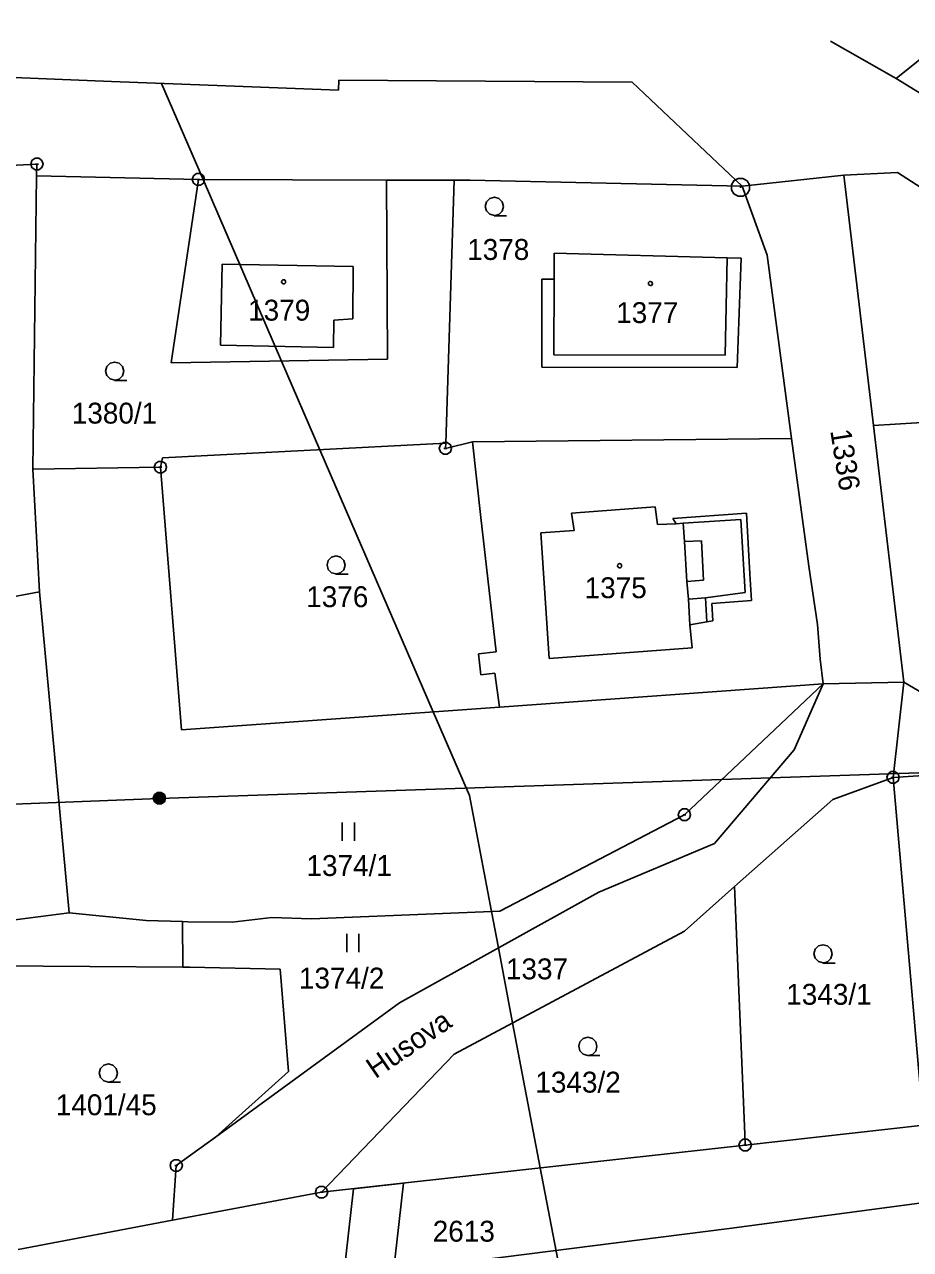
# Model space of a CAD drawing. Extents: x -806774 to -803680, y -1151731 to -1150053.
# Drawn here: x -804747.2 to -804675.1, y -1150515.4 to -1150415.7 of the extents above; entities that cross this region are included whole.
import ezdxf

# ---------------------------------------------------------------- set-up
doc = ezdxf.new("R2010")
doc.units = 0
for name, color, linetype in [('1', 7, 'Continuous'), ('11', 7, 'Continuous'), ('12', 7, 'Continuous'), ('13', 7, 'Continuous'), ('2', 7, 'Continuous'), ('3', 7, 'Continuous'), ('4', 7, 'Continuous'), ('5', 7, 'Continuous'), ('6', 7, 'Continuous'), ('7', 7, 'Continuous'), ('8', 7, 'Continuous')]:
    doc.layers.add(name, color=color, linetype=linetype)

msp = doc.modelspace()

# ---------------------------------------------------------------- linework, layer by layer
at = {"layer": '1'}
for p, q in [((-804676.25, -1150420.14), (-804670.83, -1150415.74)), ((-804681.62, -1150417.09), (-804676.44, -1150420.03)), ((-804740.13, -1150420.37), (-804749.44, -1150420.01)), ((-804740.13, -1150420.37), (-804730.83, -1150420.73)), ((-804730.83, -1150420.73), (-804721.66, -1150421.08)), ((-804721.66, -1150421.08), (-804721.63, -1150420.28)), ((-804697.76, -1150420.42), (-804721.63, -1150420.28)), ((-804688.79, -1150428.9), (-804697.76, -1150420.42)), ((-804676.44, -1150420.03), (-804676.25, -1150420.14)), ((-804670.86, -1150423.46), (-804676.25, -1150420.14)), ((-804770.17, -1150428.36), (-804746.2, -1150427.11)), ((-804746.23, -1150428.06), (-804746.2, -1150427.11)), ((-804688.79, -1150428.9), (-804680.52, -1150428)), ((-804680.52, -1150428), (-804676.16, -1150427.79)), ((-804678.11, -1150448.38), (-804680.52, -1150428)), ((-804655.59, -1150440.95), (-804676.16, -1150427.79)), ((-804746.23, -1150428.06), (-804746.54, -1150451.93)), ((-804733.05, -1150428.36), (-804746.23, -1150428.06)), ((-804733.05, -1150428.36), (-804735.28, -1150443.28)), ((-804717.75, -1150428.4), (-804733.05, -1150428.36)), ((-804717.75, -1150428.4), (-804712.23, -1150428.42)), ((-804717.75, -1150428.4), (-804717.67, -1150442.98)), ((-804712.93, -1150449.81), (-804712.23, -1150428.42)), ((-804710.95, -1150428.42), (-804712.23, -1150428.42)), ((-804688.79, -1150428.9), (-804710.95, -1150428.42)), ((-804688.79, -1150428.9), (-804686.75, -1150434.51)), ((-804704.09, -1150434.34), (-804704.1, -1150436.47)), ((-804690.01, -1150434.74), (-804704.09, -1150434.34)), ((-804688.87, -1150434.77), (-804690.01, -1150434.74)), ((-804689.21, -1150443.66), (-804688.87, -1150434.77)), ((-804686.75, -1150434.51), (-804684.79, -1150449.44)), ((-804705.1, -1150436.47), (-804705.11, -1150443.63)), ((-804704.1, -1150436.47), (-804705.1, -1150436.47)), ((-804717.67, -1150442.98), (-804735.28, -1150443.28)), ((-804705.11, -1150443.63), (-804689.21, -1150443.66)), ((-804678.11, -1150448.38), (-804663.96, -1150447.53)), ((-804675.65, -1150469.27), (-804678.11, -1150448.38)), ((-804712.93, -1150449.81), (-804735.98, -1150451.02)), ((-804710.75, -1150449.7), (-804712.95, -1150450.24)), ((-804712.95, -1150450.24), (-804712.93, -1150449.81)), ((-804710.75, -1150449.7), (-804684.79, -1150449.44)), ((-804710.06, -1150455.87), (-804710.75, -1150449.7)), ((-804684.79, -1150449.44), (-804683.38, -1150459.83)), ((-804746.54, -1150451.93), (-804736.15, -1150451.78)), ((-804746.54, -1150451.93), (-804746, -1150461.9)), ((-804736.15, -1150451.78), (-804735.98, -1150451.02)), ((-804734.44, -1150473.15), (-804736.15, -1150451.78)), ((-804708.82, -1150466.81), (-804710.06, -1150455.87)), ((-804683.38, -1150459.83), (-804682.67, -1150464.56)), ((-804759.6, -1150464.51), (-804746, -1150461.9)), ((-804746, -1150461.9), (-804743.58, -1150488.04)), ((-804682.45, -1150467.4), (-804682.67, -1150464.56)), ((-804710.25, -1150466.97), (-804708.82, -1150466.81)), ((-804710.06, -1150468.67), (-804710.25, -1150466.97)), ((-804682.2, -1150469.39), (-804682.45, -1150467.4)), ((-804708.92, -1150468.54), (-804710.06, -1150468.67)), ((-804708.92, -1150468.54), (-804708.56, -1150471.29)), ((-804682.2, -1150469.39), (-804708.56, -1150471.29)), ((-804693.49, -1150480.06), (-804682.2, -1150469.39)), ((-804682.2, -1150469.39), (-804684.56, -1150474.78)), ((-804682.2, -1150469.39), (-804675.65, -1150469.27)), ((-804675.65, -1150469.27), (-804676.51, -1150477.02)), ((-804675.65, -1150469.27), (-804672.2, -1150471.3)), ((-804708.56, -1150471.29), (-804734.44, -1150473.15)), ((-804684.56, -1150474.78), (-804691.04, -1150482.4)), ((-804661.91, -1150476.04), (-804676.51, -1150477.02)), ((-804681.43, -1150478.82), (-804676.51, -1150477.02)), ((-804676.51, -1150477.02), (-804674.03, -1150505.33)), ((-804689.41, -1150485.9), (-804681.43, -1150478.82)), ((-804708.52, -1150487.91), (-804693.49, -1150480.06)), ((-804700.46, -1150486.35), (-804691.04, -1150482.4)), ((-804716.68, -1150495.36), (-804700.46, -1150486.35)), ((-804693.5, -1150489.53), (-804689.41, -1150485.9)), ((-804688.56, -1150506.71), (-804689.41, -1150485.9)), ((-804743.58, -1150488.04), (-804751.05, -1150489)), ((-804743.58, -1150488.04), (-804737.31, -1150488.66)), ((-804737.31, -1150488.66), (-804734.35, -1150488.75)), ((-804734.35, -1150488.75), (-804733.93, -1150488.77)), ((-804734.35, -1150488.75), (-804734.33, -1150492.45)), ((-804733.93, -1150488.77), (-804730.3, -1150488.79)), ((-804730.3, -1150488.79), (-804727.07, -1150488.42)), ((-804727.07, -1150488.42), (-804723.84, -1150488.54)), ((-804723.84, -1150488.54), (-804708.52, -1150487.91)), ((-804712.24, -1150499.55), (-804693.5, -1150489.53)), ((-804734.33, -1150492.45), (-804749.71, -1150492.36)), ((-804733.75, -1150492.46), (-804734.33, -1150492.45)), ((-804733.75, -1150492.46), (-804726.41, -1150492.61)), ((-804726.41, -1150492.61), (-804725.72, -1150500.94)), ((-804716.68, -1150495.36), (-804731.68, -1150506.29)), ((-804723.03, -1150510.78), (-804712.24, -1150499.55)), ((-804725.72, -1150500.94), (-804731.68, -1150506.29)), ((-804688.55, -1150506.95), (-804674.03, -1150505.33)), ((-804731.68, -1150506.29), (-804734.86, -1150508.61)), ((-804688.55, -1150506.95), (-804688.56, -1150506.71)), ((-804688.55, -1150506.95), (-804723.03, -1150510.78)), ((-804734.86, -1150508.61), (-804735.17, -1150513.06)), ((-804735.17, -1150513.06), (-804723.03, -1150510.78)), ((-804735.17, -1150513.06), (-804747.72, -1150515.43))]:
    msp.add_line(p, q, dxfattribs=at)
at = {"layer": '11'}
for points in [[(-804723.17, -1150450.35), (-804726.3, -1150443.13), (-804732.68, -1150428.36), (-804736.07, -1150420.53), (-804736.071, -1150420.527)], [(-804712.5, -1150636), (-804702, -1150604.05), (-804701.03, -1150601.09), (-804701, -1150601), (-804702, -1150574.5), (-804700.81, -1150561.44), (-804700.49, -1150557.9), (-804699.87, -1150551.02), (-804699, -1150541.5), (-804700.28, -1150534.79), (-804701.18, -1150530.07), (-804702.89, -1150521.08), (-804705.23, -1150508.8), (-804707.48, -1150497), (-804708.64, -1150490.89), (-804709.2, -1150487.94), (-804711, -1150478.5), (-804713.95, -1150471.68), (-804723.17, -1150450.35)]]:
    msp.add_lwpolyline(points, dxfattribs=at)
at = {"layer": '12'}
for p, q in [((-804704.09, -1150434.34), (-804704.1, -1150436.47)), ((-804690.01, -1150434.74), (-804704.09, -1150434.34)), ((-804690.19, -1150442.65), (-804690.01, -1150434.74)), ((-804731.26, -1150441.85), (-804731.12, -1150435.25)), ((-804731.12, -1150435.25), (-804720.47, -1150435.44)), ((-804720.47, -1150435.44), (-804720.48, -1150439.69)), ((-804704.1, -1150436.47), (-804704.12, -1150442.63)), ((-804722.07, -1150442.04), (-804722.03, -1150439.8)), ((-804722.03, -1150439.8), (-804720.48, -1150439.69)), ((-804731.26, -1150441.85), (-804722.07, -1150442.04)), ((-804704.12, -1150442.63), (-804690.19, -1150442.65)), ((-804702.69, -1150455.5), (-804695.87, -1150455)), ((-804702.47, -1150456.92), (-804702.69, -1150455.5)), ((-804695.87, -1150455), (-804695.69, -1150456.44)), ((-804695.69, -1150456.44), (-804694.16, -1150456.37)), ((-804694.16, -1150456.37), (-804693.61, -1150456.33)), ((-804693.48, -1150457.82), (-804693.61, -1150456.33)), ((-804705.18, -1150457.11), (-804702.47, -1150456.92)), ((-804704.52, -1150467.35), (-804705.18, -1150457.11)), ((-804693.48, -1150457.82), (-804693.3, -1150461.06)), ((-804693.3, -1150461.06), (-804693.16, -1150462.5)), ((-804693.16, -1150462.5), (-804693.07, -1150464.61)), ((-804693.07, -1150464.61), (-804692.87, -1150466.46)), ((-804692.87, -1150466.46), (-804704.52, -1150467.35))]:
    msp.add_line(p, q, dxfattribs=at)
at = {"layer": '13'}
for p, q in [((-804721.84, -1150522.84), (-804720.43, -1150510.49)), ((-804720.43, -1150510.49), (-804716.36, -1150510.04)), ((-804716.36, -1150510.04), (-804717.79, -1150522.46))]:
    msp.add_line(p, q, dxfattribs=at)
at = {"layer": '3'}
for p, q in [((-804721.35, -1150480.68), (-804721.35, -1150482.18)), ((-804720.35, -1150482.18), (-804720.35, -1150480.68)), ((-804720.99, -1150489.74), (-804720.99, -1150491.24)), ((-804719.99, -1150491.24), (-804719.99, -1150489.74))]:
    msp.add_line(p, q, dxfattribs=at)
for points in [[(-804708.96, -1150431.28), (-804709.34, -1150431.18), (-804709.61, -1150430.91), (-804709.71, -1150430.54), (-804709.61, -1150430.17), (-804709.34, -1150429.9), (-804708.97, -1150429.8), (-804708.6, -1150429.9), (-804708.33, -1150430.17), (-804708.23, -1150430.55), (-804708.33, -1150430.93), (-804708.6, -1150431.2), (-804708.98, -1150431.3), (-804707.98, -1150431.3)], [(-804739.86, -1150444.69), (-804740.24, -1150444.59), (-804740.51, -1150444.32), (-804740.61, -1150443.95), (-804740.51, -1150443.58), (-804740.24, -1150443.31), (-804739.87, -1150443.21), (-804739.5, -1150443.31), (-804739.23, -1150443.58), (-804739.13, -1150443.96), (-804739.23, -1150444.34), (-804739.5, -1150444.61), (-804739.88, -1150444.71), (-804738.88, -1150444.71)], [(-804721.84, -1150460.46), (-804722.22, -1150460.36), (-804722.49, -1150460.09), (-804722.59, -1150459.72), (-804722.49, -1150459.35), (-804722.22, -1150459.08), (-804721.85, -1150458.98), (-804721.48, -1150459.08), (-804721.21, -1150459.35), (-804721.11, -1150459.73), (-804721.21, -1150460.11), (-804721.48, -1150460.38), (-804721.86, -1150460.48), (-804720.86, -1150460.48)], [(-804682.21, -1150492.11), (-804682.59, -1150492.01), (-804682.86, -1150491.74), (-804682.96, -1150491.37), (-804682.86, -1150491), (-804682.59, -1150490.73), (-804682.22, -1150490.63), (-804681.85, -1150490.73), (-804681.58, -1150491), (-804681.48, -1150491.38), (-804681.58, -1150491.76), (-804681.85, -1150492.03), (-804682.23, -1150492.13), (-804681.23, -1150492.13)], [(-804701.35, -1150499.64), (-804701.73, -1150499.54), (-804702, -1150499.27), (-804702.1, -1150498.9), (-804702, -1150498.53), (-804701.73, -1150498.26), (-804701.36, -1150498.16), (-804700.99, -1150498.26), (-804700.72, -1150498.53), (-804700.62, -1150498.91), (-804700.72, -1150499.29), (-804700.99, -1150499.56), (-804701.37, -1150499.66), (-804700.37, -1150499.66)], [(-804740.38, -1150501.81), (-804740.76, -1150501.71), (-804741.03, -1150501.44), (-804741.13, -1150501.07), (-804741.03, -1150500.7), (-804740.76, -1150500.43), (-804740.39, -1150500.33), (-804740.02, -1150500.43), (-804739.75, -1150500.7), (-804739.65, -1150501.08), (-804739.75, -1150501.46), (-804740.02, -1150501.73), (-804740.4, -1150501.83), (-804739.4, -1150501.83)]]:
    msp.add_lwpolyline(points, dxfattribs=at)
at = {"layer": '4'}
for p, q in [((-804690.19, -1150442.65), (-804690.01, -1150434.74)), ((-804731.26, -1150441.85), (-804731.12, -1150435.25)), ((-804731.12, -1150435.25), (-804720.47, -1150435.44)), ((-804720.47, -1150435.44), (-804720.48, -1150439.69)), ((-804704.1, -1150436.47), (-804704.12, -1150442.63)), ((-804722.07, -1150442.04), (-804722.03, -1150439.8)), ((-804722.03, -1150439.8), (-804720.48, -1150439.69)), ((-804731.26, -1150441.85), (-804722.07, -1150442.04)), ((-804704.12, -1150442.63), (-804690.19, -1150442.65)), ((-804702.69, -1150455.5), (-804695.87, -1150455)), ((-804702.47, -1150456.92), (-804702.69, -1150455.5)), ((-804695.87, -1150455), (-804695.69, -1150456.44)), ((-804688.44, -1150455.5), (-804694.45, -1150455.95)), ((-804688.16, -1150460.44), (-804688.44, -1150455.5)), ((-804695.69, -1150456.44), (-804694.16, -1150456.37)), ((-804694.45, -1150455.95), (-804694.16, -1150456.37)), ((-804694.16, -1150456.37), (-804693.61, -1150456.33)), ((-804693.61, -1150456.33), (-804688.91, -1150456.02)), ((-804693.48, -1150457.82), (-804693.61, -1150456.33)), ((-804688.91, -1150456.02), (-804688.56, -1150461.98)), ((-804705.18, -1150457.11), (-804702.47, -1150456.92)), ((-804704.52, -1150467.35), (-804705.18, -1150457.11)), ((-804693.48, -1150457.82), (-804692.1, -1150457.75)), ((-804693.48, -1150457.82), (-804693.3, -1150461.06)), ((-804692.1, -1150457.75), (-804691.95, -1150460.97)), ((-804688.16, -1150460.44), (-804688.04, -1150462.61)), ((-804691.95, -1150460.97), (-804693.3, -1150461.06)), ((-804693.3, -1150461.06), (-804693.16, -1150462.5)), ((-804691.77, -1150462.41), (-804693.16, -1150462.5)), ((-804693.16, -1150462.5), (-804693.07, -1150464.61)), ((-804688.56, -1150461.98), (-804691.77, -1150462.41)), ((-804691.77, -1150462.41), (-804691.68, -1150464.36)), ((-804691.28, -1150462.87), (-804688.04, -1150462.61)), ((-804691.18, -1150464.27), (-804691.28, -1150462.87)), ((-804693.07, -1150464.61), (-804691.68, -1150464.36)), ((-804693.07, -1150464.61), (-804692.87, -1150466.46)), ((-804691.68, -1150464.36), (-804691.18, -1150464.27)), ((-804692.87, -1150466.46), (-804704.52, -1150467.35))]:
    msp.add_line(p, q, dxfattribs=at)
at = {"layer": '5'}
for points in [[(-804726.13, -1150436.51), (-804726.03, -1150436.53), (-804725.98, -1150436.62), (-804725.96, -1150436.68), (-804725.98, -1150436.77), (-804726.06, -1150436.84), (-804726.13, -1150436.85), (-804726.22, -1150436.82), (-804726.28, -1150436.76), (-804726.3, -1150436.68), (-804726.28, -1150436.59), (-804726.2, -1150436.52)], [(-804696.26, -1150436.65), (-804696.16, -1150436.67), (-804696.11, -1150436.76), (-804696.09, -1150436.82), (-804696.11, -1150436.91), (-804696.19, -1150436.98), (-804696.26, -1150436.99), (-804696.35, -1150436.96), (-804696.41, -1150436.9), (-804696.43, -1150436.82), (-804696.41, -1150436.73), (-804696.33, -1150436.66)], [(-804698.78, -1150459.62), (-804698.68, -1150459.64), (-804698.63, -1150459.73), (-804698.61, -1150459.79), (-804698.63, -1150459.88), (-804698.71, -1150459.95), (-804698.78, -1150459.96), (-804698.87, -1150459.93), (-804698.93, -1150459.87), (-804698.95, -1150459.79), (-804698.93, -1150459.7), (-804698.85, -1150459.63)]]:
    msp.add_lwpolyline(points, close=True, dxfattribs=at)
at = {"layer": '6'}
for p, q in [((-804736.24, -1150478.72), (-804672.08, -1150476.56)), ((-804736.24, -1150478.72), (-804798.68, -1150481.15)), ((-804689.85, -1150513.74), (-804673.54, -1150511.56)), ((-804711.9, -1150516.53), (-804689.85, -1150513.74))]:
    msp.add_line(p, q, dxfattribs=at)
msp.add_lwpolyline([(-804736.39, -1150478.24), (-804736.08, -1150478.24), (-804735.83, -1150478.42), (-804735.73, -1150478.71), (-804735.83, -1150479), (-804736.08, -1150479.18), (-804736.39, -1150479.18), (-804736.64, -1150479), (-804736.74, -1150478.71), (-804736.64, -1150478.42), (-804736.39, -1150478.24), (-804736.36, -1150478.28), (-804736.12, -1150478.28), (-804735.96, -1150478.36), (-804736.52, -1150478.36), (-804736.6, -1150478.44), (-804735.88, -1150478.44), (-804735.88, -1150478.52), (-804736.6, -1150478.52), (-804736.64, -1150478.6), (-804735.84, -1150478.6), (-804735.8, -1150478.68), (-804736.68, -1150478.68), (-804736.68, -1150478.76), (-804735.8, -1150478.76), (-804735.83, -1150478.84), (-804736.64, -1150478.84), (-804736.63, -1150478.92), (-804735.82, -1150478.92), (-804735.87, -1150479), (-804736.59, -1150479), (-804736.51, -1150479.08), (-804735.95, -1150479.08), (-804736.06, -1150479.16), (-804736.4, -1150479.16)], dxfattribs=at)
at = {"layer": '8'}
for p, q in [((-804746.32, -1150427.11), (-804746.08, -1150427.11)), ((-804733.17, -1150428.36), (-804732.93, -1150428.36)), ((-804688.98, -1150428.99), (-804688.88, -1150428.99)), ((-804713.07, -1150450.24), (-804712.83, -1150450.24)), ((-804736.27, -1150451.78), (-804736.03, -1150451.78)), ((-804676.63, -1150477.02), (-804676.39, -1150477.02)), ((-804693.61, -1150480.06), (-804693.37, -1150480.06)), ((-804688.67, -1150506.95), (-804688.43, -1150506.95)), ((-804734.98, -1150508.61), (-804734.74, -1150508.61)), ((-804723.15, -1150510.78), (-804722.91, -1150510.78))]:
    msp.add_line(p, q, dxfattribs=at)
for points in [[(-804746.05, -1150426.63), (-804745.8, -1150426.81), (-804745.7, -1150427.1), (-804745.8, -1150427.39), (-804746.05, -1150427.57), (-804746.36, -1150427.57), (-804746.61, -1150427.39), (-804746.71, -1150427.1), (-804746.61, -1150426.81), (-804746.36, -1150426.63)], [(-804732.9, -1150427.88), (-804732.65, -1150428.06), (-804732.55, -1150428.35), (-804732.65, -1150428.64), (-804732.9, -1150428.82), (-804733.21, -1150428.82), (-804733.46, -1150428.64), (-804733.56, -1150428.35), (-804733.46, -1150428.06), (-804733.21, -1150427.88)], [(-804688.74, -1150428.27), (-804688.4, -1150428.46), (-804688.21, -1150428.8), (-804688.21, -1150429.19), (-804688.4, -1150429.53), (-804688.74, -1150429.72), (-804689.13, -1150429.72), (-804689.47, -1150429.53), (-804689.66, -1150429.19), (-804689.66, -1150428.8), (-804689.47, -1150428.46), (-804689.13, -1150428.27)], [(-804712.8, -1150449.76), (-804712.55, -1150449.94), (-804712.45, -1150450.23), (-804712.55, -1150450.52), (-804712.8, -1150450.7), (-804713.11, -1150450.7), (-804713.36, -1150450.52), (-804713.46, -1150450.23), (-804713.36, -1150449.94), (-804713.11, -1150449.76)], [(-804736, -1150451.3), (-804735.75, -1150451.48), (-804735.65, -1150451.77), (-804735.75, -1150452.06), (-804736, -1150452.24), (-804736.31, -1150452.24), (-804736.56, -1150452.06), (-804736.66, -1150451.77), (-804736.56, -1150451.48), (-804736.31, -1150451.3)], [(-804676.36, -1150476.54), (-804676.11, -1150476.72), (-804676.01, -1150477.01), (-804676.11, -1150477.3), (-804676.36, -1150477.48), (-804676.67, -1150477.48), (-804676.92, -1150477.3), (-804677.02, -1150477.01), (-804676.92, -1150476.72), (-804676.67, -1150476.54)], [(-804693.34, -1150479.58), (-804693.09, -1150479.76), (-804692.99, -1150480.05), (-804693.09, -1150480.34), (-804693.34, -1150480.52), (-804693.65, -1150480.52), (-804693.9, -1150480.34), (-804694, -1150480.05), (-804693.9, -1150479.76), (-804693.65, -1150479.58)], [(-804688.4, -1150506.47), (-804688.15, -1150506.65), (-804688.05, -1150506.94), (-804688.15, -1150507.23), (-804688.4, -1150507.41), (-804688.71, -1150507.41), (-804688.96, -1150507.23), (-804689.06, -1150506.94), (-804688.96, -1150506.65), (-804688.71, -1150506.47)], [(-804734.71, -1150508.13), (-804734.46, -1150508.31), (-804734.36, -1150508.6), (-804734.46, -1150508.89), (-804734.71, -1150509.07), (-804735.02, -1150509.07), (-804735.27, -1150508.89), (-804735.37, -1150508.6), (-804735.27, -1150508.31), (-804735.02, -1150508.13)], [(-804722.88, -1150510.3), (-804722.63, -1150510.48), (-804722.53, -1150510.77), (-804722.63, -1150511.06), (-804722.88, -1150511.24), (-804723.19, -1150511.24), (-804723.44, -1150511.06), (-804723.54, -1150510.77), (-804723.44, -1150510.48), (-804723.19, -1150510.3)]]:
    msp.add_lwpolyline(points, close=True, dxfattribs=at)

# ---------------------------------------------------------------- texts
at = {"layer": '2'}
for s, p in [('1378', (-804711.182, -1150434.9)), ('1379', (-804729.012, -1150439.84)), ('1377', (-804699.052, -1150440.04)), ('1380/1', (-804743.367, -1150448.22)), ('1375', (-804701.619, -1150462.43)), ('1376', (-804724.282, -1150463.16)), ('1374/1', (-804724.263, -1150485.04)), ('1337', (-804708.029, -1150493.45)), ('1374/2', (-804724.875, -1150494.2)), ('1343/1', (-804685.21, -1150495.52)), ('1343/2', (-804705.632, -1150502.67)), ('1401/45', (-804744.669, -1150504.51)), ('2613', (-804713.986, -1150514.8))]:
    msp.add_text(s, height=1.7, dxfattribs=at).set_placement(p)
msp.add_text('1336', height=1.7, rotation=278.97315, dxfattribs=at).set_placement((-804681.635, -1150448.793))
at = {"layer": '7'}
msp.add_text('Husova', height=1.7, rotation=34.43476, dxfattribs=at).set_placement((-804718.646, -1150501.588))

doc.saveas('drawing.dxf')
